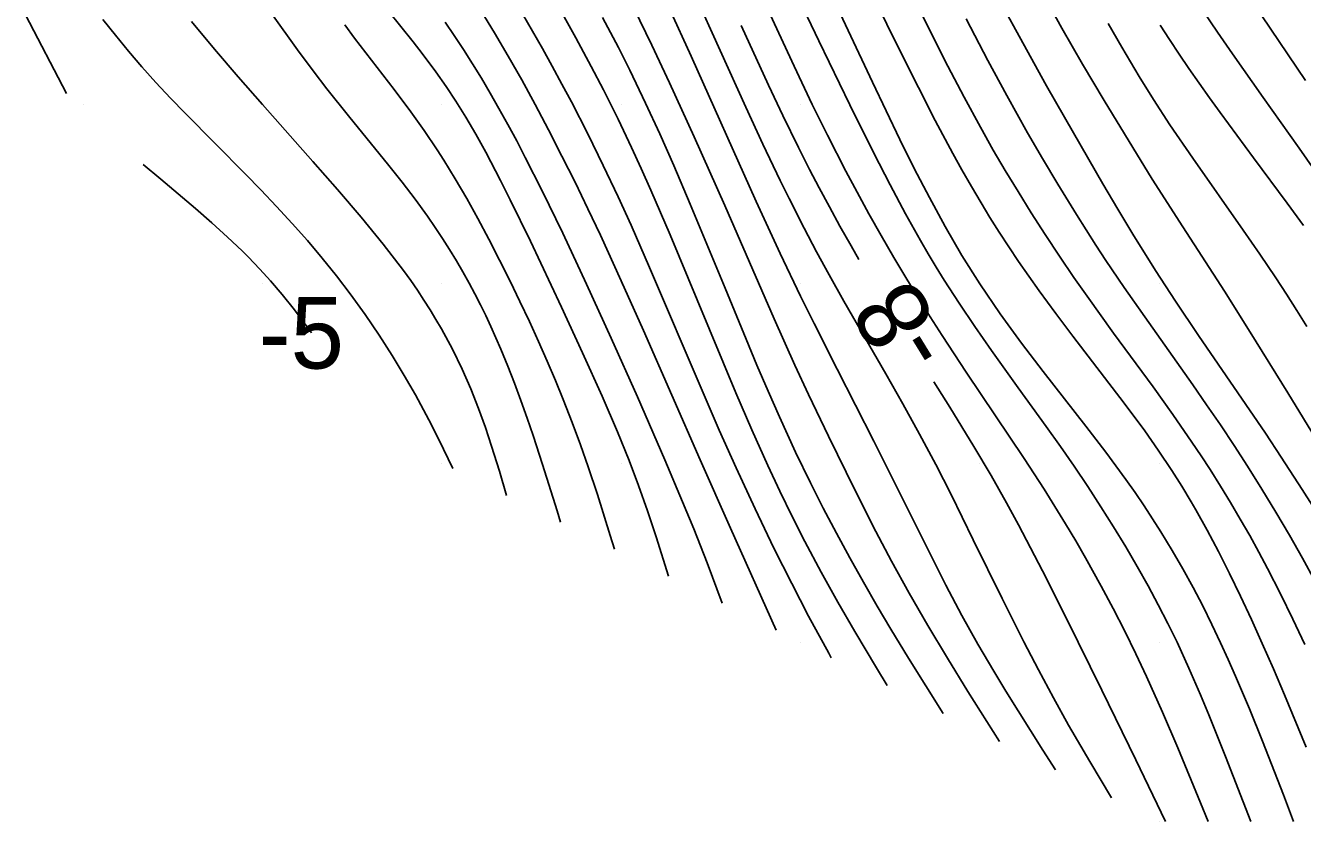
# Model space of a CAD drawing. Extents: x 2602990 to 2605851, y 618069 to 619180.
# Drawn here: x 2604338.39 to 2604374, y 618215 to 618237.21 of the extents above; entities that cross this region are included whole.
import ezdxf

# ---------------------------------------------------------------- set-up
doc = ezdxf.new("R2010")
doc.units = 0
for name, color, linetype in [('Default', 7, 'Continuous'), ('DTM Contours Major', 7, 'Continuous'), ('DTM Contours Major Text', 7, 'Continuous'), ('DTM Contours Minor', 7, 'Continuous'), ('DTM Contours Minor Text', 7, 'Continuous'), ('Exist DTM Scan Elevation Point', 7, 'Continuous')]:
    doc.layers.add(name, color=color, linetype=linetype)

# ---------------------------------------------------------------- blocks, each defined once
blk = doc.blocks.new('POINT_DISPLAY')
at = {"layer": 'Default'}
blk.add_line((0, 0), (0, 0), dxfattribs=at)

msp = doc.modelspace()

# ---------------------------------------------------------------- linework, layer by layer
at = {"layer": 'DTM Contours Major'}
for points in [[(2604347.296, 618237.223), (2604347.567, 618236.858), (2604348.67, 618235.418), (2604349.133, 618234.799), (2604349.504, 618234.277), (2604349.871, 618233.734), (2604350.053, 618233.452), (2604350.374, 618232.928), (2604350.692, 618232.383), (2604351.004, 618231.821), (2604351.311, 618231.245), (2604351.611, 618230.66), (2604351.905, 618230.07), (2604352.176, 618229.508), (2604352.439, 618228.947), (2604352.692, 618228.391), (2604352.935, 618227.84), (2604353.166, 618227.299), (2604353.383, 618226.769), (2604353.634, 618226.13), (2604353.865, 618225.506), (2604354.08, 618224.895), (2604354.336, 618224.122), (2604354.695, 618222.975), (2604354.812, 618222.594)], [(2604358.35, 618237.209), (2604359.108, 618235.544), (2604359.504, 618234.698), (2604359.941, 618233.802), (2604360.252, 618233.188), (2604360.521, 618232.674), (2604360.805, 618232.146), (2604361.102, 618231.606), (2604361.413, 618231.056), (2604361.632, 618230.677)], [(2604370.029, 618237.221), (2604370.289, 618236.816), (2604370.557, 618236.411), (2604370.832, 618236.006), (2604371.404, 618235.191), (2604371.701, 618234.781), (2604372.637, 618233.518), (2604373.576, 618232.251), (2604374.027, 618231.625)], [(2604363.722, 618227.267), (2604364.168, 618226.555), (2604364.837, 618225.462), (2604365.315, 618224.649), (2604365.742, 618223.892), (2604366.078, 618223.272), (2604366.414, 618222.637), (2604366.749, 618221.989), (2604367.416, 618220.667), (2604368.405, 618218.663), (2604369.353, 618216.717), (2604370.179, 618215)]]:
    msp.add_lwpolyline(points, dxfattribs=at)
at = {"layer": 'DTM Contours Minor'}
for points in [[(2604361.246, 618239.633), (2604362.601, 618236.849), (2604363.287, 618235.474), (2604363.76, 618234.554), (2604364.249, 618233.637), (2604364.504, 618233.177), (2604364.766, 618232.718), (2604365.036, 618232.259), (2604365.285, 618231.85), (2604365.542, 618231.442), (2604365.808, 618231.033), (2604366.082, 618230.623), (2604366.364, 618230.213), (2604366.657, 618229.801), (2604367.12, 618229.169), (2604367.598, 618228.536), (2604369.024, 618226.674), (2604369.599, 618225.897), (2604369.978, 618225.359), (2604370.359, 618224.789), (2604370.631, 618224.358), (2604370.895, 618223.917), (2604371.026, 618223.691), (2604371.343, 618223.123), (2604371.656, 618222.531), (2604371.967, 618221.917), (2604372.274, 618221.284), (2604372.578, 618220.633), (2604372.879, 618219.969), (2604373.191, 618219.257), (2604373.499, 618218.536), (2604374.104, 618217.077)], [(2604358.309, 618239.343), (2604359.822, 618236.069), (2604360.33, 618235.002), (2604360.75, 618234.151), (2604361.269, 618233.143), (2604361.583, 618232.553), (2604361.911, 618231.954), (2604362.25, 618231.348), (2604362.602, 618230.739), (2604362.962, 618230.132), (2604363.287, 618229.602), (2604363.616, 618229.076), (2604363.949, 618228.556), (2604364.619, 618227.535), (2604366.236, 618225.131), (2604366.793, 618224.272), (2604367.096, 618223.789), (2604367.391, 618223.308), (2604367.676, 618222.829), (2604367.951, 618222.354), (2604368.39, 618221.566), (2604368.724, 618220.938), (2604369.044, 618220.312), (2604369.352, 618219.681), (2604369.654, 618219.04), (2604370.1, 618218.045), (2604370.522, 618217.059), (2604371.157, 618215.52), (2604371.369, 618215)], [(2604359.352, 618239.212), (2604360.508, 618236.777), (2604361.375, 618234.99), (2604362.044, 618233.646), (2604362.498, 618232.765), (2604362.933, 618231.952), (2604363.35, 618231.206), (2604363.565, 618230.836), (2604363.785, 618230.469), (2604364.01, 618230.102), (2604364.424, 618229.457), (2604364.86, 618228.807), (2604365.323, 618228.144), (2604366.074, 618227.098), (2604366.856, 618226.017), (2604367.247, 618225.466), (2604367.632, 618224.911), (2604368.012, 618224.346), (2604368.38, 618223.78), (2604368.734, 618223.218), (2604369.072, 618222.661), (2604369.392, 618222.112), (2604369.693, 618221.576), (2604369.979, 618221.044), (2604370.247, 618220.521), (2604370.501, 618219.999), (2604370.832, 618219.278), (2604371.156, 618218.53), (2604371.387, 618217.975), (2604371.853, 618216.814), (2604372.56, 618215)], [(2604360.575, 618238.674), (2604362.005, 618235.626), (2604362.77, 618234.031), (2604363.173, 618233.22), (2604363.594, 618232.407), (2604364.036, 618231.596), (2604364.503, 618230.792), (2604365, 618230), (2604365.568, 618229.165), (2604366.161, 618228.349), (2604366.766, 618227.553), (2604367.956, 618226.028), (2604368.514, 618225.3), (2604368.797, 618224.919), (2604369.069, 618224.544), (2604369.329, 618224.174), (2604369.58, 618223.807), (2604369.82, 618223.443), (2604370.051, 618223.079), (2604370.366, 618222.562), (2604370.664, 618222.045), (2604370.947, 618221.528), (2604371.216, 618221.012), (2604371.471, 618220.497), (2604371.716, 618219.984), (2604371.929, 618219.519), (2604372.133, 618219.056), (2604372.522, 618218.139), (2604372.886, 618217.237), (2604373.468, 618215.74), (2604373.75, 618215)], [(2604348.169, 618238.047), (2604349.201, 618236.747), (2604349.449, 618236.428), (2604349.835, 618235.911), (2604350.118, 618235.508), (2604350.392, 618235.094), (2604350.667, 618234.652), (2604350.945, 618234.175), (2604351.224, 618233.67), (2604351.635, 618232.885), (2604351.909, 618232.339), (2604352.47, 618231.187), (2604353.338, 618229.346), (2604353.925, 618228.078), (2604354.47, 618226.867), (2604354.897, 618225.875), (2604355.222, 618225.075), (2604355.486, 618224.377), (2604355.735, 618223.669), (2604355.974, 618222.939), (2604356.316, 618221.842)], [(2604357.047, 618238.097), (2604358.48, 618234.926), (2604358.954, 618233.899), (2604359.437, 618232.883), (2604359.681, 618232.383), (2604360.099, 618231.555), (2604360.446, 618230.896), (2604360.798, 618230.247), (2604361.208, 618229.52), (2604362.384, 618227.487), (2604362.856, 618226.653), (2604363.32, 618225.809), (2604363.772, 618224.957), (2604364.198, 618224.121), (2604364.818, 618222.862), (2604365.621, 618221.22), (2604366.225, 618220.016), (2604366.635, 618219.226), (2604367.052, 618218.45), (2604367.476, 618217.69), (2604368.07, 618216.669), (2604368.672, 618215.664)], [(2604366.747, 618238.117), (2604367.291, 618237.136), (2604367.867, 618236.13), (2604368.467, 618235.113), (2604369.264, 618233.799), (2604369.809, 618232.924), (2604370.66, 618231.594), (2604371.823, 618229.795), (2604372.544, 618228.652), (2604373.589, 618226.96), (2604374.799, 618224.974)], [(2604355.356, 618237.692), (2604355.857, 618236.662), (2604356.351, 618235.609), (2604357.038, 618234.103), (2604357.889, 618232.183), (2604359.267, 618229.025), (2604359.846, 618227.729), (2604360.224, 618226.912), (2604360.778, 618225.752), (2604361.527, 618224.23), (2604362.106, 618223.093), (2604362.543, 618222.267), (2604363.035, 618221.374), (2604363.552, 618220.472), (2604364.098, 618219.555), (2604364.669, 618218.625), (2604365.547, 618217.227)], [(2604356.346, 618237.67), (2604356.949, 618236.353), (2604358.768, 618232.3), (2604359.435, 618230.849), (2604360.005, 618229.654), (2604360.38, 618228.893), (2604361.024, 618227.617), (2604362.048, 618225.608), (2604362.728, 618224.249), (2604363.725, 618222.244), (2604364.058, 618221.592), (2604364.504, 618220.75), (2604364.95, 618219.945), (2604365.392, 618219.189), (2604365.727, 618218.635), (2604366.067, 618218.084), (2604366.76, 618216.991), (2604367.109, 618216.445)], [(2604365.577, 618237.857), (2604366.197, 618236.72), (2604366.864, 618235.524), (2604367.611, 618234.208), (2604368.432, 618232.792), (2604368.851, 618232.085), (2604369.273, 618231.387), (2604369.904, 618230.375), (2604370.462, 618229.514), (2604371.099, 618228.562), (2604372.964, 618225.831), (2604373.408, 618225.165), (2604373.989, 618224.264), (2604374.265, 618223.822)], [(2604372.617, 618237.852), (2604374.087, 618235.676)], [(2604338.39, 618237.508), (2604339.536, 618235.309)], [(2604340.548, 618237.379), (2604340.894, 618236.935), (2604341.257, 618236.493), (2604341.635, 618236.052), (2604342.026, 618235.614), (2604342.431, 618235.179), (2604342.838, 618234.757), (2604343.674, 618233.914), (2604344.525, 618233.061), (2604344.95, 618232.625), (2604345.39, 618232.16), (2604345.824, 618231.687), (2604346.249, 618231.206), (2604346.662, 618230.718), (2604347.061, 618230.223), (2604347.445, 618229.722), (2604347.861, 618229.146), (2604348.252, 618228.569), (2604348.616, 618227.998), (2604348.953, 618227.44), (2604349.261, 618226.902), (2604349.638, 618226.201), (2604349.912, 618225.659), (2604350.301, 618224.85)], [(2604343.015, 618237.315), (2604343.659, 618236.55), (2604344.322, 618235.777), (2604345, 618235), (2604346.404, 618233.416), (2604347.09, 618232.634), (2604347.749, 618231.864), (2604348.366, 618231.108), (2604348.93, 618230.372), (2604349.13, 618230.094), (2604349.32, 618229.82), (2604349.501, 618229.548), (2604349.673, 618229.278), (2604349.836, 618229.009), (2604349.991, 618228.741), (2604350.293, 618228.178), (2604350.563, 618227.619), (2604350.805, 618227.067), (2604351.02, 618226.523), (2604351.213, 618225.991), (2604351.387, 618225.472), (2604351.604, 618224.777), (2604351.805, 618224.098)], [(2604345.251, 618237.545), (2604345.975, 618236.529), (2604346.408, 618235.943), (2604346.793, 618235.443), (2604347.399, 618234.684), (2604348.519, 618233.303), (2604348.89, 618232.832), (2604349.251, 618232.359), (2604349.597, 618231.884), (2604349.811, 618231.575), (2604350.017, 618231.266), (2604350.214, 618230.956), (2604350.404, 618230.645), (2604350.585, 618230.333), (2604350.76, 618230.02), (2604350.919, 618229.72), (2604351.073, 618229.418), (2604351.222, 618229.114), (2604351.366, 618228.806), (2604351.505, 618228.495), (2604351.641, 618228.18), (2604351.836, 618227.707), (2604352.023, 618227.227), (2604352.204, 618226.742), (2604352.377, 618226.256), (2604352.544, 618225.77), (2604352.809, 618224.959), (2604353.211, 618223.667), (2604353.308, 618223.346)], [(2604350.092, 618237.3), (2604350.347, 618236.924), (2604350.601, 618236.537), (2604350.853, 618236.141), (2604351.101, 618235.734), (2604351.347, 618235.319), (2604351.589, 618234.896), (2604351.84, 618234.444), (2604352.086, 618233.985), (2604352.327, 618233.523), (2604352.797, 618232.592), (2604353.37, 618231.409), (2604354.037, 618229.986), (2604354.724, 618228.485), (2604355.456, 618226.847), (2604356.218, 618225.092), (2604356.713, 618223.922), (2604357.024, 618223.163), (2604357.395, 618222.217), (2604357.82, 618221.09)], [(2604351.091, 618237.622), (2604351.47, 618237), (2604351.849, 618236.355), (2604352.226, 618235.69), (2604352.6, 618235.007), (2604352.978, 618234.292), (2604353.349, 618233.566), (2604353.714, 618232.833), (2604354.071, 618232.096), (2604354.419, 618231.359), (2604355.004, 618230.087), (2604355.623, 618228.698), (2604357.203, 618225.085), (2604358.052, 618223.179), (2604359.323, 618220.338)], [(2604352.247, 618237.533), (2604352.525, 618237.053), (2604352.802, 618236.565), (2604353.077, 618236.071), (2604353.347, 618235.574), (2604353.613, 618235.074), (2604354.067, 618234.187), (2604354.502, 618233.303), (2604354.916, 618232.425), (2604355.276, 618231.635), (2604355.794, 618230.455), (2604357.282, 618226.962), (2604357.737, 618225.917), (2604358.207, 618224.865), (2604358.737, 618223.719), (2604359.26, 618222.628), (2604359.756, 618221.635), (2604360.228, 618220.728), (2604360.792, 618219.693), (2604360.859, 618219.57)], [(2604353.406, 618237.447), (2604353.734, 618236.86), (2604354.164, 618236.064), (2604354.504, 618235.411), (2604354.912, 618234.592), (2604355.287, 618233.801), (2604355.555, 618233.215), (2604355.824, 618232.61), (2604356.364, 618231.364), (2604357.121, 618229.558), (2604358.2, 618226.961), (2604358.644, 618225.924), (2604359.089, 618224.928), (2604359.425, 618224.212), (2604359.77, 618223.506), (2604360.126, 618222.807), (2604360.58, 618221.953), (2604361.045, 618221.115), (2604361.514, 618220.303), (2604362.12, 618219.287), (2604362.422, 618218.789)], [(2604354.482, 618237.431), (2604354.922, 618236.594), (2604355.239, 618235.965), (2604355.683, 618235.04), (2604356.074, 618234.185), (2604356.464, 618233.298), (2604356.923, 618232.222), (2604357.896, 618229.877), (2604358.484, 618228.452), (2604358.787, 618227.729), (2604359.097, 618227.006), (2604359.413, 618226.287), (2604359.862, 618225.306), (2604360.276, 618224.449), (2604360.633, 618223.742), (2604361.001, 618223.042), (2604361.376, 618222.352), (2604361.757, 618221.673), (2604362.139, 618221.011), (2604362.52, 618220.368), (2604363.012, 618219.56), (2604363.984, 618218.008)], [(2604363.404, 618237.481), (2604364.11, 618236.075), (2604364.561, 618235.209), (2604365.017, 618234.369), (2604365.377, 618233.732), (2604365.713, 618233.159), (2604366.067, 618232.573), (2604366.437, 618231.978), (2604366.822, 618231.378), (2604367.219, 618230.776), (2604367.627, 618230.177), (2604367.993, 618229.655), (2604368.734, 618228.628), (2604369.831, 618227.128), (2604370.386, 618226.352), (2604370.918, 618225.583), (2604371.175, 618225.2), (2604371.425, 618224.816), (2604371.714, 618224.357), (2604371.995, 618223.897), (2604372.266, 618223.436), (2604372.529, 618222.976), (2604372.782, 618222.517), (2604373.026, 618222.061), (2604373.389, 618221.353), (2604373.733, 618220.648), (2604374.062, 618219.942)], [(2604364.619, 618237.396), (2604365.227, 618236.23), (2604365.751, 618235.258), (2604366.332, 618234.215), (2604366.747, 618233.496), (2604367.174, 618232.776), (2604367.693, 618231.93), (2604368.236, 618231.079), (2604368.516, 618230.652), (2604369.024, 618229.901), (2604369.711, 618228.92), (2604370.942, 618227.178), (2604371.325, 618226.625), (2604371.71, 618226.062), (2604372.092, 618225.489), (2604372.468, 618224.909), (2604372.87, 618224.27), (2604373.26, 618223.627), (2604373.637, 618222.984), (2604373.997, 618222.345), (2604374.341, 618221.714)], [(2604371.224, 618237.629), (2604371.631, 618237.024), (2604372.05, 618236.414), (2604372.904, 618235.197), (2604373.904, 618233.787), (2604374.545, 618232.863)], [(2604368.581, 618237.262), (2604368.96, 618236.598), (2604369.442, 618235.788), (2604369.844, 618235.144), (2604370.305, 618234.437), (2604370.939, 618233.505), (2604372.348, 618231.497), (2604372.811, 618230.827), (2604373.259, 618230.164), (2604373.558, 618229.708), (2604373.845, 618229.258), (2604374.123, 618228.81)], [(2604346.364, 618228.636), (2604345.886, 618229.275), (2604345.547, 618229.704), (2604345.225, 618230.083), (2604344.925, 618230.413), (2604344.6, 618230.749), (2604344.427, 618230.92), (2604344.021, 618231.305), (2604343.586, 618231.699), (2604343.126, 618232.101), (2604342.161, 618232.92), (2604341.667, 618233.333)]]:
    msp.add_lwpolyline(points, dxfattribs=at)

# ---------------------------------------------------------------- block references
at = {"layer": 'Exist DTM Scan Elevation Point', "xscale": 1.3123333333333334, "yscale": 1.3123333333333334}
for p in [(2604340, 618235), (2604345, 618235), (2604350, 618235), (2604355, 618235), (2604360, 618235), (2604365, 618235), (2604370, 618235), (2604345, 618230), (2604350, 618230), (2604355, 618230), (2604360, 618230), (2604365, 618230), (2604370, 618230), (2604350, 618225), (2604355, 618225), (2604360, 618225), (2604365, 618225), (2604370, 618225), (2604360, 618220), (2604365, 618220), (2604370, 618220), (2604370, 618215)]:
    msp.add_blockref('POINT_DISPLAY', p, dxfattribs=at)

# ---------------------------------------------------------------- texts
at = {"layer": 'DTM Contours Major Text'}
msp.add_text('-8', height=2, rotation=121.4995, dxfattribs=at).set_placement((2604364.286, 618228.231))
at = {"layer": 'DTM Contours Minor Text'}
msp.add_text('-5', height=2, dxfattribs=at).set_placement((2604344.891, 618227.636))

doc.saveas('drawing.dxf')
